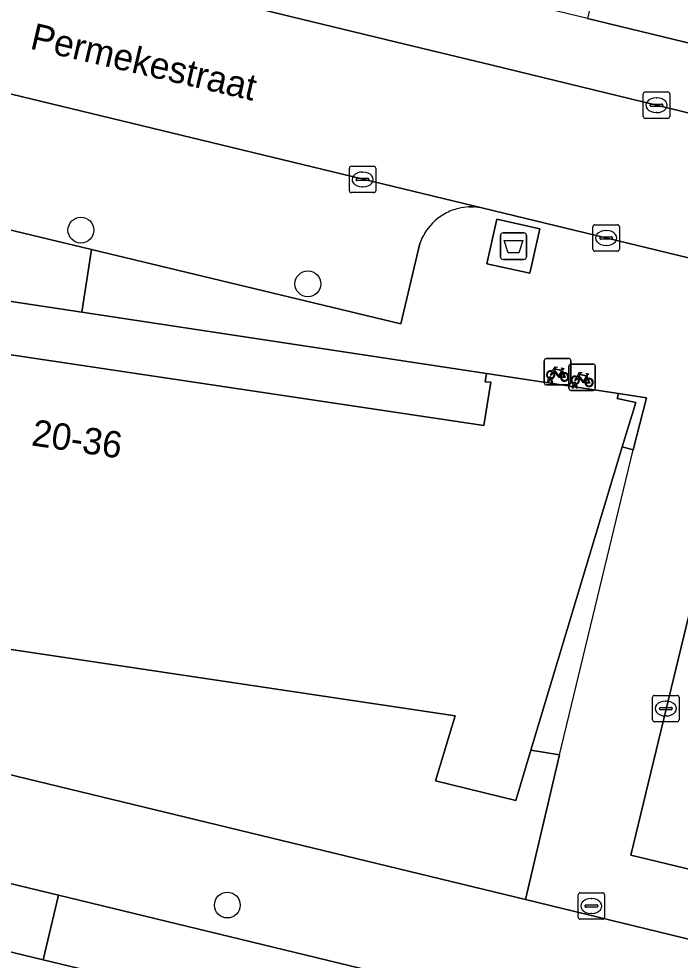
# Model space of a CAD drawing. Extents: x 162803 to 163818, y 381639 to 382475.
# Drawn here: x 163336.86 to 163361.88, y 382155.06 to 382190.7 of the extents above; entities that cross this region are included whole.
import ezdxf

# ---------------------------------------------------------------- set-up
doc = ezdxf.new("R2010")
doc.units = 0
for name, color, linetype in [('IMGEO_Afval_apart_plaats', 7, 'Continuous'), ('IMGEO_Boom', 7, 'Continuous'), ('IMGEO_Erf', 7, 'Continuous'), ('IMGEO_Fietsenrek', 7, 'Continuous'), ('IMGEO_Groenvoorziening', 7, 'Continuous'), ('IMGEO_Kolk', 7, 'Continuous'), ('IMGEO_Openbare_ruimte_label', 7, 'Continuous'), ('IMGEO_Pand', 7, 'Continuous'), ('IMGEO_Pand_nummerreeks', 7, 'Continuous'), ('IMGEO_Pand_overbouw', 7, 'Continuous'), ('IMGEO_Parkeervlak_open', 7, 'Continuous'), ('IMGEO_Rijbaan_lokaal_open', 7, 'Continuous'), ('IMGEO_Rioolput', 7, 'Continuous'), ('IMGEO_Voetpad_gesloten', 7, 'Continuous'), ('IMGEO_Voetpad_open', 7, 'Continuous')]:
    doc.layers.add(name, color=color, linetype=linetype)

msp = doc.modelspace()

# ---------------------------------------------------------------- linework, layer by layer
at = {"layer": 'IMGEO_Afval_apart_plaats'}
for p, q in [((163355.076, 382181.687), (163355.076, 382182.487)), ((163355.076, 382182.487), (163355.076, 382181.687)), ((163355.176, 382182.587), (163355.966, 382182.587)), ((163355.966, 382182.587), (163355.176, 382182.587)), ((163356.066, 382182.487), (163356.066, 382181.687)), ((163356.066, 382181.687), (163356.066, 382182.487)), ((163355.966, 382181.587), (163355.176, 382181.587)), ((163355.176, 382181.587), (163355.966, 382181.587))]:
    msp.add_line(p, q, dxfattribs=at)
msp.add_lwpolyline([(163355.219, 382182.301), (163355.923, 382182.301), (163355.774, 382181.831), (163355.368, 382181.831), (163355.219, 382182.301)], dxfattribs=at)
for centre, start, end in [((163355.176, 382182.487), 90, 180), ((163355.176, 382182.487), 90, 180), ((163355.966, 382182.487), 0, 90), ((163355.966, 382182.487), 360, 90), ((163355.176, 382181.687), 180, 270), ((163355.176, 382181.687), 180, 270), ((163355.966, 382181.687), 270, 0), ((163355.966, 382181.687), 270, 0)]:
    msp.add_arc(centre, 0.1, start, end, dxfattribs=at)
at = {"layer": 'IMGEO_Boom'}
for centre in [(163339.205, 382182.696), (163347.792, 382180.663), (163344.745, 382157.143)]:
    msp.add_circle(centre, 0.489, dxfattribs=at)
at = {"layer": 'IMGEO_Erf'}
msp.add_lwpolyline([(163323.977, 382168.697), (163323.822, 382168.72), (163323.631, 382167.943), (163323.784, 382167.92), (163323.14, 382165.323), (163356.026, 382157.354), (163357.307, 382162.835), (163356.229, 382163.002), (163355.656, 382161.102), (163352.619, 382161.844), (163353.11, 382163.474), (163353.36, 382164.304)], close=True, dxfattribs=at)
at = {"layer": 'IMGEO_Fietsenrek'}
for p, q in [((163356.812, 382177.836), (163357.653, 382177.836)), ((163357.653, 382177.836), (163356.812, 382177.836)), ((163357.737, 382177.761), (163357.737, 382176.92)), ((163357.737, 382176.92), (163357.737, 382177.761)), ((163356.737, 382176.911), (163356.737, 382177.752)), ((163356.737, 382177.752), (163356.737, 382176.911)), ((163357.666, 382176.702), (163357.666, 382177.543)), ((163357.666, 382177.543), (163357.666, 382176.702)), ((163357.741, 382177.627), (163358.582, 382177.627)), ((163358.582, 382177.627), (163357.741, 382177.627)), ((163358.666, 382177.552), (163358.666, 382176.711)), ((163358.666, 382176.711), (163358.666, 382177.552)), ((163356.864, 382176.92), (163356.903, 382177.08)), ((163356.933, 382177.068), (163356.898, 382176.92)), ((163356.975, 382177.092), (163356.974, 382177.096)), ((163357.016, 382176.92), (163356.982, 382177.062)), ((163357.006, 382177.103), (163357.007, 382177.096)), ((163357.014, 382177.066), (163357.049, 382176.92)), ((163357.424, 382177.385), (163357.46, 382177.29)), ((163358.353, 382177.176), (163358.389, 382177.081)), ((163357.662, 382176.836), (163356.821, 382176.836)), ((163356.821, 382176.836), (163357.662, 382176.836)), ((163356.898, 382176.92), (163356.864, 382176.92)), ((163357.049, 382176.92), (163357.016, 382176.92)), ((163357.793, 382176.711), (163357.832, 382176.871)), ((163357.827, 382176.711), (163357.793, 382176.711)), ((163357.862, 382176.859), (163357.827, 382176.711)), ((163357.904, 382176.883), (163357.903, 382176.887)), ((163357.945, 382176.711), (163357.911, 382176.853)), ((163357.935, 382176.894), (163357.936, 382176.887)), ((163357.943, 382176.857), (163357.978, 382176.711)), ((163357.978, 382176.711), (163357.945, 382176.711)), ((163358.591, 382176.627), (163357.75, 382176.627)), ((163357.75, 382176.627), (163358.591, 382176.627))]:
    msp.add_line(p, q, dxfattribs=at)
for points in [[(163357.05, 382177.362), (163357.145, 382177.526), (163357.231, 382177.512), (163357.233, 382177.503), (163357.177, 382177.492), (163357.15, 382177.447), (163357.406, 382177.406)], [(163357.393, 382177.381), (163357.136, 382177.422), (163357.119, 382177.393), (163357.286, 382177.173), (163357.393, 382177.381)], [(163357.406, 382177.406), (163357.431, 382177.455), (163357.425, 382177.459), (163357.402, 382177.463), (163357.39, 382177.47), (163357.389, 382177.473), (163357.391, 382177.478), (163357.486, 382177.463), (163357.488, 382177.453), (163357.478, 382177.44), (163357.466, 382177.434), (163357.452, 382177.44), (163357.424, 382177.385)], [(163357.071, 382177.31), (163357.019, 382177.22), (163356.979, 382177.195), (163356.98, 382177.242), (163357.035, 382177.336)], [(163357.346, 382177.118), (163357.296, 382177.118), (163357.105, 382177.369), (163357.086, 382177.337)], [(163357.441, 382177.283), (163357.411, 382177.36), (163357.302, 382177.142), (163357.345, 382177.142)], [(163357.375, 382177.142), (163357.495, 382177.141), (163357.451, 382177.255)], [(163357.471, 382177.262), (163357.526, 382177.117), (163357.376, 382177.117)], [(163358, 382177.101), (163357.948, 382177.011), (163357.908, 382176.986), (163357.909, 382177.033), (163357.964, 382177.127)], [(163357.979, 382177.153), (163358.074, 382177.317), (163358.16, 382177.303), (163358.162, 382177.294), (163358.106, 382177.283), (163358.079, 382177.238), (163358.335, 382177.197)], [(163358.275, 382176.909), (163358.225, 382176.909), (163358.034, 382177.16), (163358.015, 382177.128)], [(163358.322, 382177.172), (163358.065, 382177.213), (163358.048, 382177.184), (163358.215, 382176.964), (163358.322, 382177.172)], [(163358.37, 382177.074), (163358.34, 382177.151), (163358.231, 382176.933), (163358.274, 382176.933)], [(163358.304, 382176.933), (163358.424, 382176.932), (163358.38, 382177.046)], [(163358.4, 382177.053), (163358.455, 382176.908), (163358.305, 382176.908)], [(163358.335, 382177.197), (163358.36, 382177.246), (163358.354, 382177.25), (163358.331, 382177.254), (163358.319, 382177.261), (163358.318, 382177.264), (163358.32, 382177.269), (163358.415, 382177.254), (163358.417, 382177.244), (163358.407, 382177.231), (163358.395, 382177.225), (163358.381, 382177.231), (163358.353, 382177.176)]]:
    msp.add_lwpolyline(points, dxfattribs=at)
for centre, radius, start, end in [((163356.815, 382177.758), 0.0779, 92.4484, 184.2845), ((163356.815, 382177.758), 0.0779, 92.4484, 184.2845), ((163357.659, 382177.758), 0.0779, 2.4484, 94.2845), ((163357.659, 382177.758), 0.0779, 2.4484, 94.2845), ((163357.744, 382177.549), 0.0779, 92.4484, 184.2845), ((163357.744, 382177.549), 0.0779, 92.4484, 184.2845), ((163358.588, 382177.549), 0.0779, 2.4484, 94.2845), ((163358.588, 382177.549), 0.0779, 2.4484, 94.2845), ((163356.977, 382177.221), 0.159, 62.6766, 242.1369), ((163356.977, 382177.221), 0.129, 63.3192, 238.903), ((163356.957, 382177.092), 0.0499, 12.8025, 158.6934), ((163356.977, 382177.221), 0.159, 253.9967, 271.7867), ((163356.957, 382177.092), 0.0174, 12.8025, 163.4502), ((163356.977, 382177.221), 0.129, 253.415, 269.0204), ((163356.977, 382177.221), 0.129, 283.6043, 43.4302), ((163356.977, 382177.221), 0.159, 283.5766, 46.6042), ((163357.504, 382177.137), 0.159, 113.3408, 178.3217), ((163357.504, 382177.137), 0.159, 187.0065, 105.7708), ((163357.504, 382177.137), 0.129, 113.923, 177.9556), ((163357.504, 382177.137), 0.129, 188.6715, 104.5883), ((163357.906, 382177.012), 0.159, 62.6766, 242.1369), ((163357.906, 382177.012), 0.129, 63.3192, 238.903), ((163357.906, 382177.012), 0.129, 283.6043, 43.4302), ((163357.906, 382177.012), 0.159, 283.5766, 46.6042), ((163358.433, 382176.928), 0.159, 113.3408, 178.3217), ((163358.433, 382176.928), 0.159, 187.0065, 105.7708), ((163358.433, 382176.928), 0.129, 113.923, 177.9556), ((163358.433, 382176.928), 0.129, 188.6715, 104.5883), ((163356.815, 382176.914), 0.0779, 182.4484, 274.2845), ((163356.815, 382176.914), 0.0779, 182.4484, 274.2845), ((163357.659, 382176.914), 0.0779, 272.4484, 4.2845), ((163357.659, 382176.914), 0.0779, 272.4484, 4.2845), ((163357.744, 382176.705), 0.0779, 182.4484, 274.2845), ((163357.744, 382176.705), 0.0779, 182.4484, 274.2845), ((163357.886, 382176.883), 0.0499, 12.8025, 158.6934), ((163357.906, 382177.012), 0.159, 253.9967, 271.7867), ((163357.886, 382176.883), 0.0174, 12.8025, 163.4502), ((163357.906, 382177.012), 0.129, 253.415, 269.0204), ((163358.588, 382176.705), 0.0779, 272.4484, 4.2845), ((163358.588, 382176.705), 0.0779, 272.4484, 4.2845)]:
    msp.add_arc(centre, radius, start, end, dxfattribs=at)
at = {"layer": 'IMGEO_Groenvoorziening'}
msp.add_lwpolyline([(163363.636, 382173.996), (163360.014, 382159.038), (163369.709, 382156.692), (163373.348, 382171.653)], dxfattribs=at)
for points in [[(163362.364, 382151.707), (163363.339, 382155.573), (163356.026, 382157.354), (163323.14, 382165.323), (163320.628, 382165.9), (163315.3, 382167.211), (163314.355, 382163.32), (163338.36, 382157.513)], [(163295.227, 382165.323), (163294.668, 382163.195), (163295.55, 382162.985), (163313.112, 382158.803), (163333.895, 382153.854), (163342.628, 382151.775), (163344.765, 382151.266), (163359.411, 382147.779), (163360.431, 382147.536), (163378.53, 382143.226), (163427.031, 382131.676), (163427.406, 382133.488), (163361, 382149.482), (163359.96, 382149.732), (163344.914, 382153.356), (163343.556, 382153.683), (163337.772, 382155.076), (163333.95, 382155.997)]]:
    msp.add_lwpolyline(points, close=True, dxfattribs=at)
at = {"layer": 'IMGEO_Kolk'}
for p, q in [((163360.484, 382186.999), (163360.484, 382187.851)), ((163360.559, 382187.925), (163361.411, 382187.925)), ((163361.485, 382187.851), (163361.485, 382186.999)), ((163360.743, 382187.419), (163360.743, 382187.431)), ((163361.181, 382187.382), (163360.783, 382187.382)), ((163360.786, 382187.468), (163361.184, 382187.468)), ((163360.972, 382187.705), (163360.997, 382187.705)), ((163361.227, 382187.431), (163361.227, 382187.419)), ((163360.995, 382187.145), (163360.97, 382187.145)), ((163361.411, 382186.925), (163360.559, 382186.925)), ((163349.362, 382184.188), (163349.362, 382185.04)), ((163349.437, 382185.114), (163350.289, 382185.114)), ((163349.85, 382184.894), (163349.875, 382184.894)), ((163350.363, 382185.04), (163350.363, 382184.188)), ((163349.621, 382184.608), (163349.621, 382184.62)), ((163350.059, 382184.571), (163349.661, 382184.571)), ((163349.664, 382184.657), (163350.062, 382184.657)), ((163350.105, 382184.62), (163350.105, 382184.608)), ((163349.873, 382184.334), (163349.848, 382184.334)), ((163350.289, 382184.114), (163349.437, 382184.114)), ((163358.579, 382181.972), (163358.579, 382182.824)), ((163358.654, 382182.898), (163359.506, 382182.898)), ((163359.58, 382182.824), (163359.58, 382181.972)), ((163358.838, 382182.392), (163358.838, 382182.404)), ((163358.881, 382182.441), (163359.279, 382182.441)), ((163359.067, 382182.678), (163359.092, 382182.678)), ((163359.322, 382182.404), (163359.322, 382182.392)), ((163359.276, 382182.355), (163358.878, 382182.355)), ((163359.09, 382182.118), (163359.065, 382182.118)), ((163359.506, 382181.898), (163358.654, 382181.898)), ((163360.836, 382164.157), (163360.836, 382165.009)), ((163360.911, 382165.083), (163361.763, 382165.083)), ((163361.837, 382165.009), (163361.837, 382164.157)), ((163361.095, 382164.577), (163361.095, 382164.589)), ((163361.138, 382164.626), (163361.536, 382164.626)), ((163361.324, 382164.863), (163361.349, 382164.863)), ((163361.579, 382164.589), (163361.579, 382164.577)), ((163361.533, 382164.54), (163361.135, 382164.54)), ((163361.347, 382164.303), (163361.322, 382164.303)), ((163361.763, 382164.083), (163360.911, 382164.083))]:
    msp.add_line(p, q, dxfattribs=at)
for points in [[(163360.484, 382186.999), (163360.484, 382187.851)], [(163360.559, 382187.925), (163361.411, 382187.925)], [(163361.485, 382187.851), (163361.485, 382186.999)], [(163361.411, 382186.925), (163360.559, 382186.925)], [(163349.362, 382184.188), (163349.362, 382185.04)], [(163349.437, 382185.114), (163350.289, 382185.114)], [(163350.363, 382185.04), (163350.363, 382184.188)], [(163350.289, 382184.114), (163349.437, 382184.114)], [(163358.579, 382181.972), (163358.579, 382182.824)], [(163358.654, 382182.898), (163359.506, 382182.898)], [(163359.58, 382182.824), (163359.58, 382181.972)], [(163359.506, 382181.898), (163358.654, 382181.898)], [(163360.836, 382164.157), (163360.836, 382165.009)], [(163360.911, 382165.083), (163361.763, 382165.083)], [(163361.837, 382165.009), (163361.837, 382164.157)], [(163361.763, 382164.083), (163360.911, 382164.083)]]:
    msp.add_lwpolyline(points, dxfattribs=at)
for centre, radius, start, end in [((163360.561, 382187.849), 0.0765, 91.552, 178.448), ((163360.561, 382187.849), 0.0765, 91.552, 178.448), ((163361.409, 382187.849), 0.0765, 1.552, 88.448), ((163361.409, 382187.849), 0.0765, 1.552, 88.448), ((163360.783, 382187.428), 0.0403, 85.8775, 175.7526), ((163360.78, 382187.418), 0.0366, 178.938, 274.7102), ((163361.184, 382187.425), 0.043, 264.8664, 352.4533), ((163361.188, 382187.43), 0.0386, 1.7309, 96.639), ((163360.561, 382187.001), 0.0765, 181.552, 268.448), ((163360.561, 382187.001), 0.0765, 181.552, 268.448), ((163361.409, 382187.001), 0.0765, 271.552, 358.448), ((163361.409, 382187.001), 0.0765, 271.552, 358.448), ((163349.439, 382185.038), 0.0765, 91.552, 178.448), ((163349.439, 382185.038), 0.0765, 91.552, 178.448), ((163350.287, 382185.038), 0.0765, 1.552, 88.448), ((163350.287, 382185.038), 0.0765, 1.552, 88.448), ((163349.661, 382184.617), 0.0403, 85.8775, 175.7526), ((163349.658, 382184.607), 0.0366, 178.938, 274.7102), ((163350.062, 382184.614), 0.043, 264.8664, 352.4533), ((163350.066, 382184.619), 0.0386, 1.7309, 96.639), ((163349.439, 382184.19), 0.0765, 181.552, 268.448), ((163349.439, 382184.19), 0.0765, 181.552, 268.448), ((163350.287, 382184.19), 0.0765, 271.552, 358.448), ((163350.287, 382184.19), 0.0765, 271.552, 358.448), ((163358.656, 382182.822), 0.0765, 91.552, 178.448), ((163358.656, 382182.822), 0.0765, 91.552, 178.448), ((163359.504, 382182.822), 0.0765, 1.552, 88.448), ((163359.504, 382182.822), 0.0765, 1.552, 88.448), ((163358.878, 382182.401), 0.0403, 85.8775, 175.7526), ((163358.875, 382182.391), 0.0366, 178.938, 274.7102), ((163359.279, 382182.398), 0.043, 264.8664, 352.4533), ((163359.283, 382182.403), 0.0386, 1.7309, 96.639), ((163358.656, 382181.974), 0.0765, 181.552, 268.448), ((163358.656, 382181.974), 0.0765, 181.552, 268.448), ((163359.504, 382181.974), 0.0765, 271.552, 358.448), ((163359.504, 382181.974), 0.0765, 271.552, 358.448), ((163360.913, 382165.007), 0.0765, 91.552, 178.448), ((163360.913, 382165.007), 0.0765, 91.552, 178.448), ((163361.761, 382165.007), 0.0765, 1.552, 88.448), ((163361.761, 382165.007), 0.0765, 1.552, 88.448), ((163361.135, 382164.586), 0.0403, 85.8775, 175.7526), ((163361.132, 382164.576), 0.0366, 178.938, 274.7102), ((163361.536, 382164.583), 0.043, 264.8664, 352.4533), ((163361.54, 382164.588), 0.0386, 1.7309, 96.639), ((163360.913, 382164.159), 0.0765, 181.552, 268.448), ((163360.913, 382164.159), 0.0765, 181.552, 268.448), ((163361.761, 382164.159), 0.0765, 271.552, 358.448), ((163361.761, 382164.159), 0.0765, 271.552, 358.448)]:
    msp.add_arc(centre, radius, start, end, dxfattribs=at)
for centre, major_axis, ratio, start_param, end_param in [((163360.971, 382187.425), (-0.387, 0.002), 0.722429, 4.712389, 7.853982), ((163360.996, 382187.425), (-0.39, 0.002), 0.717154, 1.570796, 4.712389), ((163349.849, 382184.614), (-0.387, 0.002), 0.722429, 4.712389, 7.853982), ((163349.874, 382184.614), (-0.39, 0.002), 0.717154, 1.570796, 4.712389), ((163359.066, 382182.398), (-0.387, 0.002), 0.722429, 4.712389, 7.853982), ((163359.091, 382182.398), (-0.39, 0.002), 0.717154, 1.570796, 4.712389), ((163361.323, 382164.583), (-0.387, 0.002), 0.722429, 4.712389, 7.853982), ((163361.348, 382164.583), (-0.39, 0.002), 0.717154, 1.570796, 4.712389)]:
    msp.add_ellipse(centre, major_axis=major_axis, ratio=ratio, start_param=start_param, end_param=end_param, dxfattribs=at)
at = {"layer": 'IMGEO_Pand'}
for points in [[(163367.167, 382195.192), (163359.872, 382196.952), (163358.367, 382190.71), (163365.667, 382188.945)], [(163323.977, 382168.697), (163353.36, 382164.304), (163353.11, 382163.474), (163352.619, 382161.844), (163355.656, 382161.102), (163356.229, 382163.002), (163359.689, 382174.486), (163360.197, 382176.172), (163359.493, 382176.326), (163359.54, 382176.516), (163354.552, 382177.262), (163354.506, 382176.952), (163354.718, 382176.939), (163354.444, 382175.305), (163326.422, 382179.494), (163323.822, 382168.72)]]:
    msp.add_lwpolyline(points, close=True, dxfattribs=at)
at = {"layer": 'IMGEO_Pand_overbouw'}
msp.add_lwpolyline([(163356.229, 382163.002), (163357.307, 382162.835), (163360.095, 382174.375), (163359.689, 382174.486)], close=True, dxfattribs=at)
at = {"layer": 'IMGEO_Parkeervlak_open'}
for points in [[(163354.425, 382183.525), (163327.797, 382189.969)], [(163328.623, 382187.748), (163327.891, 382184.78), (163339.6, 382181.962), (163351.308, 382179.144), (163352.032, 382182.189)], [(163353.866, 382183.573), (163354.053, 382183.574)]]:
    msp.add_lwpolyline(points, dxfattribs=at)
for centre, radius, start, end in [((163353.969, 382181.537), 2.038, 103.4418, 119.2498), ((163354.025, 382181.178), 2.4, 93.8025, 102.7603), ((163353.987, 382181.636), 1.939, 76.9429, 88.0494), ((163353.97, 382181.527), 2.047, 119.1331, 145.3728), ((163353.904, 382181.558), 1.975, 145.0382, 161.3752)]:
    msp.add_arc(centre, radius, start, end, dxfattribs=at)
at = {"layer": 'IMGEO_Rijbaan_lokaal_open'}
msp.add_lwpolyline([(163351.09, 382189.825), (163332.269, 382194.391), (163329, 382195.189), (163327.797, 382189.969), (163354.425, 382183.525), (163362.2, 382181.642), (163363.371, 382186.849), (163360.986, 382187.423), (163354.761, 382188.944)], close=True, dxfattribs=at)
at = {"layer": 'IMGEO_Rioolput'}
for p, q in [((163358.019, 382156.681), (163358.019, 382157.533)), ((163358.094, 382157.607), (163358.946, 382157.607)), ((163359.02, 382157.533), (163359.02, 382156.681)), ((163358.278, 382157.101), (163358.278, 382157.113)), ((163358.321, 382157.15), (163358.719, 382157.15)), ((163358.507, 382157.387), (163358.532, 382157.387)), ((163358.762, 382157.113), (163358.762, 382157.101)), ((163358.716, 382157.064), (163358.318, 382157.064)), ((163358.53, 382156.827), (163358.505, 382156.827)), ((163358.946, 382156.607), (163358.094, 382156.607))]:
    msp.add_line(p, q, dxfattribs=at)
for points in [[(163358.019, 382156.681), (163358.019, 382157.533)], [(163358.094, 382157.607), (163358.946, 382157.607)], [(163359.02, 382157.533), (163359.02, 382156.681)], [(163358.946, 382156.607), (163358.094, 382156.607)]]:
    msp.add_lwpolyline(points, dxfattribs=at)
for centre, radius, start, end in [((163358.096, 382157.531), 0.0765, 91.552, 178.448), ((163358.096, 382157.531), 0.0765, 91.552, 178.448), ((163358.944, 382157.531), 0.0765, 1.552, 88.448), ((163358.944, 382157.531), 0.0765, 1.552, 88.448), ((163358.318, 382157.11), 0.0403, 85.8775, 175.7526), ((163358.315, 382157.1), 0.0366, 178.938, 274.7102), ((163358.719, 382157.107), 0.043, 264.8664, 352.4533), ((163358.723, 382157.112), 0.0386, 1.7309, 96.639), ((163358.096, 382156.683), 0.0765, 181.552, 268.448), ((163358.096, 382156.683), 0.0765, 181.552, 268.448), ((163358.944, 382156.683), 0.0765, 271.552, 358.448), ((163358.944, 382156.683), 0.0765, 271.552, 358.448)]:
    msp.add_arc(centre, radius, start, end, dxfattribs=at)
for centre, major_axis, ratio, start_param, end_param in [((163358.506, 382157.107), (-0.387, 0.002), 0.722429, 4.712389, 7.853982), ((163358.531, 382157.107), (-0.39, 0.002), 0.717154, 1.570796, 4.712389)]:
    msp.add_ellipse(centre, major_axis=major_axis, ratio=ratio, start_param=start_param, end_param=end_param, dxfattribs=at)
at = {"layer": 'IMGEO_Voetpad_gesloten'}
msp.add_lwpolyline([(163356.574, 382182.748), (163354.946, 382183.113), (163354.568, 382181.425), (163356.196, 382181.06)], close=True, dxfattribs=at)
at = {"layer": 'IMGEO_Voetpad_open'}
for points in [[(163328.462, 382195.318), (163329, 382195.189), (163332.269, 382194.391), (163351.09, 382189.825), (163354.761, 382188.944), (163360.986, 382187.423), (163363.371, 382186.849), (163365.47, 382186.403)], [(163371.062, 382187.486), (163368.466, 382188.219), (163365.667, 382188.945), (163358.367, 382190.71), (163348.025, 382193.215)], [(163310.813, 382164.181), (163314.355, 382163.32), (163315.3, 382167.211), (163320.628, 382165.9), (163324.015, 382179.968), (163326.422, 382179.494), (163326.722, 382181.493), (163326.986, 382181.449), (163339.239, 382179.588), (163339.6, 382181.962), (163327.891, 382184.78), (163328.623, 382187.748)], [(163354.053, 382183.574), (163353.866, 382183.573)], [(163377.873, 382177.846), (163377.633, 382177.904), (163362.2, 382181.642), (163354.425, 382183.525)], [(163352.032, 382182.189), (163351.308, 382179.144), (163339.6, 382181.962), (163339.239, 382179.588), (163354.552, 382177.262), (163359.54, 382176.516), (163360.61, 382176.35), (163360.095, 382174.375), (163359.689, 382174.486), (163356.229, 382163.002), (163357.307, 382162.835), (163356.026, 382157.354), (163363.339, 382155.573)], [(163251.556, 382175.845), (163256.094, 382174.749), (163266.24, 382172.299), (163269.156, 382171.595), (163275.374, 382170.094), (163280.096, 382168.954), (163295.227, 382165.323), (163333.95, 382155.997), (163337.772, 382155.076), (163338.36, 382157.513), (163314.355, 382163.32), (163310.813, 382164.181), (163296.089, 382167.75)], [(163369.709, 382156.692), (163360.014, 382159.038), (163363.636, 382173.996)]]:
    msp.add_lwpolyline(points, dxfattribs=at)
for points in [[(163356.196, 382181.06), (163354.568, 382181.425), (163354.946, 382183.113), (163356.574, 382182.748)], [(163326.986, 382181.449), (163326.422, 382179.494), (163354.444, 382175.305), (163354.718, 382176.939), (163354.506, 382176.952), (163354.552, 382177.262), (163339.239, 382179.588)], [(163359.54, 382176.516), (163359.493, 382176.326), (163360.197, 382176.172), (163359.689, 382174.486), (163360.095, 382174.375), (163360.61, 382176.35)], [(163365.885, 382150.868), (163362.364, 382151.707), (163338.36, 382157.513), (163337.772, 382155.076), (163343.556, 382153.683), (163344.914, 382153.356), (163359.96, 382149.732), (163361, 382149.482), (163427.406, 382133.488), (163429.448, 382132.996), (163431.522, 382132.438), (163444.984, 382129.085), (163448.513, 382128.232), (163449.952, 382127.884), (163450.206, 382127.822), (163450.835, 382130.483), (163449.223, 382130.905), (163448.735, 382131.02), (163447.733, 382131.255), (163418.029, 382138.23), (163416.483, 382138.612), (163412.973, 382139.449)]]:
    msp.add_lwpolyline(points, close=True, dxfattribs=at)
for centre, radius, start, end in [((163353.969, 382181.537), 2.038, 103.4418, 119.2498), ((163354.025, 382181.178), 2.4, 93.8025, 102.7603), ((163353.987, 382181.636), 1.939, 76.9429, 88.0494), ((163353.97, 382181.527), 2.047, 119.1331, 145.3728), ((163353.904, 382181.558), 1.975, 145.0382, 161.3752)]:
    msp.add_arc(centre, radius, start, end, dxfattribs=at)

# ---------------------------------------------------------------- texts
at = {"layer": 'IMGEO_Openbare_ruimte_label'}
msp.add_text('Permekestraat', height=1, rotation=346.8251, dxfattribs=at).set_placement((163337.241, 382189.573))
at = {"layer": 'IMGEO_Pand_nummerreeks'}
msp.add_text('20-36', height=1, rotation=351.4978, dxfattribs=at).set_placement((163337.301, 382174.551))

doc.saveas('drawing.dxf')
